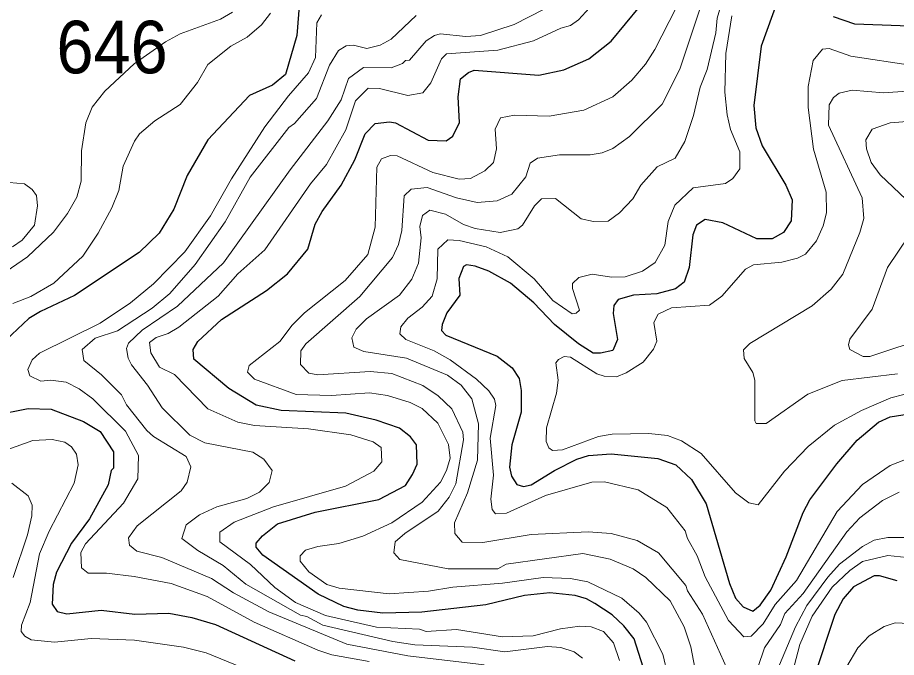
# Model space of a CAD drawing. Extents: x 673.3 to 698.5, y 6984.3 to 7012.3.
# Drawn here: x 685.408 to 686.747, y 7007.385 to 7008.359 of the extents above; entities that cross this region are included whole.
import ezdxf

# ---------------------------------------------------------------- set-up
doc = ezdxf.new("R2010")
doc.units = 0
doc.header["$LTSCALE"] = 0.032
doc.layers.add('1', color=7, linetype='Continuous', lineweight=25)
doc.layers.add('2', color=7, linetype='Continuous', lineweight=13)
doc.layers.add('21', color=7, linetype='Continuous')

msp = doc.modelspace()

# ---------------------------------------------------------------- linework, layer by layer
at = {"layer": '1'}
for points in [[(685.8371, 7008.3832), (685.8331, 7008.3321), (685.816, 7008.2726), (685.7959, 7008.2562), (685.7612, 7008.2404), (685.6974, 7008.1732), (685.6663, 7008.1187), (685.6456, 7008.0677), (685.6236, 7008.031), (685.5931, 7008.0014), (685.4945, 7007.9362), (685.4424, 7007.9118), (685.425, 7007.901), (685.3725, 7007.8523)], [(686.5663, 7008.3875), (686.5408, 7008.3158), (686.5294, 7008.2253), (686.5327, 7008.1914), (686.5424, 7008.1637), (686.5781, 7008.1041), (686.588, 7008.0815), (686.5862, 7008.0495), (686.5749, 7008.0322), (686.5575, 7008.0224), (686.5342, 7008.0224), (686.4821, 7008.0465), (686.4555, 7008.0517), (686.4422, 7008.0433), (686.4365, 7008.0286), (686.4309, 7007.9787), (686.4235, 7007.9566), (686.4099, 7007.946), (686.3816, 7007.9385), (686.3461, 7007.9368), (686.3225, 7007.9302), (686.3161, 7007.9207), (686.3153, 7007.9088), (686.3216, 7007.8693), (686.3144, 7007.8523), (686.2959, 7007.8482), (686.2845, 7007.8484), (686.2624, 7007.8624), (686.2258, 7007.8918), (686.1944, 7007.9249), (686.1586, 7007.955), (686.1255, 7007.9731), (686.1048, 7007.9809), (686.0915, 7007.9825), (686.0872, 7007.9802), (686.0799, 7007.9621), (686.0813, 7007.9368), (686.0618, 7007.9097), (686.0545, 7007.8918), (686.0538, 7007.8826), (686.0601, 7007.8755), (686.1383, 7007.8436), (686.1612, 7007.8261), (686.1718, 7007.8098), (686.1751, 7007.7914), (686.1751, 7007.7585), (686.1606, 7007.7088), (686.1572, 7007.6745), (686.1602, 7007.6611), (686.1684, 7007.6485), (686.1787, 7007.6455), (686.1903, 7007.648), (686.2259, 7007.6699), (686.2596, 7007.6867), (686.2777, 7007.6925), (686.3122, 7007.695), (686.3832, 7007.6877), (686.4107, 7007.6781), (686.4347, 7007.656), (686.4567, 7007.6187), (686.4923, 7007.4976), (686.5016, 7007.4753), (686.5133, 7007.4619), (686.5277, 7007.4557), (686.5393, 7007.4648), (686.5553, 7007.4874), (686.5789, 7007.5383), (686.6045, 7007.6058), (686.6148, 7007.6249), (686.6557, 7007.6798), (686.6871, 7007.7159), (686.7192, 7007.743), (686.7373, 7007.7513), (686.7725, 7007.7568)], [(686.3607, 7007.37), (686.3469, 7007.4132), (686.3312, 7007.433), (686.3135, 7007.4498), (686.2874, 7007.4673), (686.2745, 7007.4745), (686.2574, 7007.4793), (686.2187, 7007.4832), (686.18, 7007.4791), (686.121, 7007.4653), (686.0236, 7007.4539), (685.9643, 7007.4524), (685.9262, 7007.4572), (685.905, 7007.4626), (685.8659, 7007.4815), (685.7816, 7007.5405), (685.7714, 7007.5531), (685.7712, 7007.5588), (685.7808, 7007.5701), (685.8038, 7007.5883), (685.861, 7007.6063), (685.9581, 7007.6257), (685.9988, 7007.6466), (686.0095, 7007.6635), (686.0163, 7007.6791), (686.0153, 7007.7088), (686.0066, 7007.7208), (685.9894, 7007.734), (685.9539, 7007.7464), (685.908, 7007.7568), (685.8095, 7007.761), (685.7711, 7007.7692), (685.7294, 7007.7946), (685.6763, 7007.839), (685.6752, 7007.8539), (685.6821, 7007.8658), (685.7182, 7007.8994), (685.7869, 7007.9436), (685.819, 7007.9692), (685.85, 7008.0066), (685.8613, 7008.0445), (685.8717, 7008.064), (685.9008, 7008.1041), (685.9217, 7008.1426), (685.9374, 7008.182), (685.9525, 7008.1979), (685.9744, 7008.2007), (685.9837, 7008.1991), (686.0331, 7008.1724), (686.0605, 7008.1716), (686.0707, 7008.1786), (686.0811, 7008.1992), (686.0791, 7008.2383), (686.0824, 7008.2658), (686.0945, 7008.2756), (686.1035, 7008.2789), (686.2019, 7008.2716), (686.2399, 7008.2796), (686.278, 7008.2962), (686.3121, 7008.3231), (686.356, 7008.3761)], [(687.0955, 7008.3694), (687.0679, 7008.3515), (687.0331, 7008.3358), (686.9989, 7008.3277), (686.9634, 7008.3253), (686.9308, 7008.3277), (686.8078, 7008.3448), (686.6835, 7008.3489), (686.651, 7008.3602)], [(685.3718, 7007.7537), (685.4239, 7007.7642), (685.4591, 7007.7632), (685.5083, 7007.7441), (685.5334, 7007.7288), (685.5537, 7007.6979), (685.5537, 7007.6734), (685.5505, 7007.6697), (685.5457, 7007.648), (685.5172, 7007.5959), (685.4901, 7007.559), (685.4669, 7007.515), (685.4617, 7007.496), (685.4605, 7007.4662), (685.468, 7007.455), (685.4828, 7007.4515), (685.5353, 7007.4572), (685.5864, 7007.4507), (685.6379, 7007.4523), (685.6731, 7007.4459), (685.7095, 7007.4351), (685.8301, 7007.3797)], [(686.7479, 7007.5019), (686.7207, 7007.5093), (686.7127, 7007.5091), (686.6811, 7007.4924), (686.6657, 7007.4743), (686.653, 7007.4504), (686.6204, 7007.3526)]]:
    msp.add_lwpolyline(points, dxfattribs=at)
at = {"layer": '2'}
for points in [[(686.4478, 7008.2533), (686.4581, 7008.2803), (686.4714, 7008.3361), (686.4736, 7008.3585), (686.4984, 7008.4429)], [(686.0131, 7007.4043), (685.9793, 7007.4092), (685.8728, 7007.4342), (685.8485, 7007.4473), (685.8387, 7007.4495), (685.7554, 7007.4967), (685.7208, 7007.5252), (685.6823, 7007.5481), (685.6582, 7007.5662), (685.6648, 7007.5868), (685.6848, 7007.6021), (685.7115, 7007.6142), (685.7572, 7007.6268), (685.7763, 7007.6365), (685.791, 7007.6516), (685.7954, 7007.6699), (685.7831, 7007.6869), (685.7662, 7007.6974), (685.693, 7007.7116), (685.6703, 7007.7235), (685.6281, 7007.7648), (685.6054, 7007.7998), (685.5812, 7007.8305), (685.5761, 7007.8409), (685.5736, 7007.8552), (685.5766, 7007.8634), (685.5973, 7007.8835), (685.6515, 7007.9197), (685.7214, 7007.9857), (685.8228, 7008.1276), (685.8804, 7008.2018), (685.9006, 7008.2341), (685.9118, 7008.2662), (685.9347, 7008.283), (685.9769, 7008.2828), (685.9942, 7008.2891), (685.9989, 7008.294), (686.0047, 7008.2945), (686.0304, 7008.3239), (686.0429, 7008.332), (686.0517, 7008.3342), (686.0909, 7008.3303), (686.1129, 7008.3318), (686.1644, 7008.3484), (686.2331, 7008.3836)], [(686.2846, 7008.3802), (686.2625, 7008.3558), (686.25, 7008.3472), (686.2354, 7008.3432), (686.194, 7008.324), (686.1393, 7008.3095), (686.0611, 7008.3039), (686.0536, 7008.2962), (686.0375, 7008.2596), (686.0252, 7008.2447), (686.0021, 7008.2407), (685.9591, 7008.2512), (685.9419, 7008.2518), (685.9226, 7008.2325), (685.9078, 7008.1883), (685.8782, 7008.1353), (685.854, 7008.106), (685.7845, 7008.0056)], [(686.4503, 7008.3811), (686.4167, 7008.2807), (686.3898, 7008.2274), (686.3398, 7008.1781), (686.3147, 7008.1597), (686.2986, 7008.1534), (686.28, 7008.1503), (686.2334, 7008.1502), (686.2, 7008.1453), (686.1887, 7008.1374), (686.1823, 7008.1166), (686.1608, 7008.0905), (686.1385, 7008.0804), (686.1077, 7008.0778), (686.0764, 7008.0848), (686.0317, 7008.1005), (686.0072, 7008.0979), (685.9967, 7008.0877), (685.9934, 7008.0351), (685.9883, 7008.0136), (685.979, 7007.9937), (685.9293, 7007.9347), (685.8468, 7007.8625), (685.8395, 7007.8518), (685.8387, 7007.8309), (685.8514, 7007.818), (685.8652, 7007.8154), (685.9449, 7007.8204), (685.9777, 7007.8172), (686.0252, 7007.7992), (686.0483, 7007.7835), (686.0692, 7007.7633), (686.086, 7007.7282), (686.0871, 7007.7161), (686.0756, 7007.6492), (686.0655, 7007.6292), (686.0486, 7007.6077), (685.9978, 7007.5738), (685.9831, 7007.5608), (685.9811, 7007.5445), (685.99, 7007.534), (686.0639, 7007.5197), (686.1395, 7007.5199), (686.1521, 7007.5273), (686.2691, 7007.5433), (686.3107, 7007.5349), (686.3455, 7007.5202), (686.3651, 7007.5065), (686.4021, 7007.4712), (686.4233, 7007.4314), (686.4334, 7007.4011), (686.4422, 7007.3562)], [(686.6912, 7008.0318), (686.697, 7008.0534), (686.6946, 7008.0847), (686.6433, 7008.1954), (686.6442, 7008.2264), (686.6508, 7008.2373), (686.6594, 7008.2441), (686.6794, 7008.2487), (686.7268, 7008.2447), (686.7993, 7008.2496), (686.9061, 7008.2674), (687.0123, 7008.2764), (687.0534, 7008.283), (687.098, 7008.3005), (687.1312, 7008.32), (687.1681, 7008.3509), (687.2021, 7008.3856)], [(685.7351, 7008.3675), (685.7168, 7008.3568), (685.6555, 7008.3342), (685.6333, 7008.3223), (685.5855, 7008.289), (685.5406, 7008.2473), (685.5213, 7008.223), (685.5115, 7008.1988), (685.5049, 7008.1565), (685.5048, 7008.1103), (685.4981, 7008.0857), (685.484, 7008.0609), (685.4622, 7008.0327), (685.4226, 7007.9947), (685.3413, 7007.9391), (685.2885, 7007.9095), (685.2692, 7007.8913), (685.25, 7007.8647), (685.2459, 7007.8423), (685.247, 7007.8208), (685.262, 7007.7637), (685.2622, 7007.7505)], [(686.3434, 7008.264), (686.3642, 7008.2881), (686.3786, 7008.3106), (686.4111, 7008.3739)], [(685.7928, 7008.3659), (685.7792, 7008.3482), (685.7576, 7008.3295), (685.7326, 7008.3159), (685.6977, 7008.2876), (685.6817, 7008.2604), (685.6555, 7008.227), (685.6166, 7008.202), (685.5936, 7008.182), (685.5856, 7008.1709), (685.5688, 7008.1331), (685.5619, 7008.0959), (685.5511, 7008.0694), (685.5304, 7008.0311), (685.507, 7007.9961), (685.463, 7007.9546), (685.4281, 7007.9346), (685.4004, 7007.9241)], [(685.9432, 7007.379), (685.8866, 7007.3892), (685.8653, 7007.3961), (685.7683, 7007.4385), (685.6967, 7007.4777), (685.6415, 7007.4977), (685.5852, 7007.5085), (685.5431, 7007.5133), (685.515, 7007.5134), (685.505, 7007.5214), (685.5041, 7007.5448), (685.5113, 7007.558), (685.5691, 7007.62), (685.5911, 7007.6571), (685.5919, 7007.6925), (685.5722, 7007.7295), (685.5225, 7007.779), (685.5017, 7007.7939), (685.4815, 7007.804), (685.4584, 7007.8073), (685.4433, 7007.8058), (685.4264, 7007.8137), (685.4235, 7007.8233), (685.43, 7007.8383), (685.4411, 7007.8482), (685.5333, 7007.8937), (685.58, 7007.9249), (685.6146, 7007.9537), (685.6625, 7008.0025), (685.7015, 7008.0572), (685.7338, 7008.1139), (685.7844, 7008.1928), (685.8204, 7008.2401), (685.8511, 7008.2751), (685.8616, 7008.2982), (685.8635, 7008.3512), (685.8706, 7008.3634)], [(686.0149, 7008.3624), (685.9768, 7008.3264), (685.9599, 7008.317), (685.9399, 7008.3123), (685.9194, 7008.3171), (685.9082, 7008.3163), (685.8968, 7008.3089), (685.883, 7008.2868), (685.8633, 7008.236), (685.8295, 7008.198), (685.8212, 7008.192), (685.7622, 7008.116), (685.7239, 7008.0484), (685.6781, 7007.9831), (685.6397, 7007.939), (685.6126, 7007.9167), (685.5599, 7007.8825), (685.5259, 7007.8711), (685.5059, 7007.8541), (685.5084, 7007.8371), (685.5355, 7007.8151), (685.5659, 7007.7846), (685.5736, 7007.7694), (685.6044, 7007.7306), (685.6148, 7007.7213), (685.6644, 7007.6909), (685.6718, 7007.6751), (685.6663, 7007.6517), (685.6567, 7007.6385), (685.5899, 7007.5853), (685.5769, 7007.5672)], [(686.496, 7008.3616), (686.487, 7008.3044), (686.4853, 7008.2457), (686.4887, 7008.2111), (686.4939, 7008.1889), (686.508, 7008.1549), (686.5082, 7008.1289), (686.4975, 7008.1143), (686.4865, 7008.1064), (686.437, 7008.1002), (686.4089, 7008.0736), (686.3991, 7008.0487), (686.3937, 7008.0129), (686.3791, 7007.9863), (686.3599, 7007.973), (686.3334, 7007.9646), (686.3126, 7007.9638), (686.2833, 7007.9687), (686.263, 7007.9634), (686.2534, 7007.9545), (686.2533, 7007.9465), (686.2637, 7007.9136), (686.2587, 7007.9091), (686.2527, 7007.9083), (686.2232, 7007.9285), (686.1946, 7007.9612), (686.1545, 7007.9948), (686.1215, 7008.0103), (686.0806, 7008.0199), (686.0631, 7008.0207), (686.0481, 7008.0065), (686.0472, 7007.9615), (686.0393, 7007.935), (686.0239, 7007.9184), (686.0022, 7007.9016), (685.9916, 7007.8884), (685.9903, 7007.8777), (685.9991, 7007.8693), (686.0423, 7007.8518), (686.067, 7007.8381), (686.1068, 7007.8087), (686.1255, 7007.7908), (686.1342, 7007.7782), (686.1366, 7007.7686), (686.1279, 7007.7188), (686.1328, 7007.6627), (686.1287, 7007.6259), (686.1308, 7007.6102), (686.136, 7007.6039), (686.1528, 7007.6046), (686.212, 7007.6315), (686.2827, 7007.6518), (686.3021, 7007.6526), (686.3534, 7007.6401), (686.3969, 7007.6131), (686.4247, 7007.5776), (686.4283, 7007.5661), (686.4433, 7007.5397), (686.4551, 7007.508), (686.491, 7007.4412), (686.5144, 7007.4165), (686.5256, 7007.4173), (686.5436, 7007.4363), (686.5618, 7007.4659), (686.5946, 7007.5022), (686.6565, 7007.6073), (686.695, 7007.6481), (686.7373, 7007.6772), (686.7697, 7007.6897)], [(686.7579, 7007.7853), (686.7383, 7007.7803), (686.6933, 7007.7611), (686.6523, 7007.7389), (686.6124, 7007.7064), (686.5763, 7007.6687), (686.536, 7007.6172), (686.5217, 7007.6202), (686.5017, 7007.6356), (686.449, 7007.6956), (686.4191, 7007.7147), (686.3979, 7007.7227), (686.3696, 7007.7259), (686.3138, 7007.7252), (686.293, 7007.7215), (686.2379, 7007.7013), (686.2226, 7007.6999), (686.2173, 7007.7042), (686.2132, 7007.714), (686.2134, 7007.7348), (686.2288, 7007.7875), (686.2312, 7007.8074), (686.228, 7007.8337), (686.2316, 7007.8388), (686.2403, 7007.843), (686.2503, 7007.8422), (686.2901, 7007.8167), (686.3012, 7007.8132), (686.32, 7007.8123), (686.335, 7007.8181), (686.361, 7007.8346), (686.3768, 7007.8543), (686.3819, 7007.8664), (686.3771, 7007.8949), (686.3838, 7007.9076), (686.4038, 7007.9173), (686.4617, 7007.9214), (686.4809, 7007.9349), (686.517, 7007.9763), (686.5291, 7007.9825), (686.5723, 7007.987), (686.5962, 7007.9928), (686.6083, 7007.9988), (686.6248, 7008.0194), (686.6352, 7008.0423), (686.6401, 7008.0621), (686.6397, 7008.0936), (686.6206, 7008.1589), (686.6124, 7008.2224), (686.6124, 7008.2543), (686.6199, 7008.2939), (686.6342, 7008.3112), (686.6443, 7008.3122), (686.6773, 7008.3004), (686.7711, 7008.2862)], [(686.3982, 7007.3578), (686.391, 7007.3898), (686.3657, 7007.439), (686.3549, 7007.4524), (686.3281, 7007.4751), (686.2767, 7007.5001), (686.2499, 7007.5054), (686.2087, 7007.5068), (686.1465, 7007.4979), (686.0711, 7007.4922), (686.0337, 7007.4857), (685.9736, 7007.4817), (685.8979, 7007.4906), (685.8789, 7007.4962), (685.8515, 7007.5152), (685.838, 7007.5316), (685.838, 7007.5399), (685.8463, 7007.5482), (685.865, 7007.5539), (685.8972, 7007.5587), (685.9335, 7007.5699), (685.9778, 7007.5899), (686.0242, 7007.6214), (686.0522, 7007.6517), (686.0614, 7007.6696), (686.0667, 7007.6885), (686.064, 7007.7091), (686.0481, 7007.7419), (686.0239, 7007.7639), (686.006, 7007.773), (685.9715, 7007.7837), (685.9438, 7007.7878), (685.8862, 7007.7838), (685.8324, 7007.7855), (685.7687, 7007.8087), (685.7582, 7007.8191), (685.7603, 7007.8296), (685.8072, 7007.8661), (685.8261, 7007.8907), (685.8449, 7007.9096), (685.9069, 7007.9587), (685.9411, 7007.9985), (685.9527, 7008.04), (685.9552, 7008.1312), (685.9622, 7008.1442), (685.9758, 7008.1492), (685.9861, 7008.1485), (686.0406, 7008.1231), (686.0806, 7008.1132), (686.098, 7008.1144), (686.1197, 7008.1257), (686.1326, 7008.1387), (686.1376, 7008.1592), (686.1353, 7008.1892), (686.1436, 7008.2065), (686.1647, 7008.2105), (686.2174, 7008.2089), (686.2702, 7008.2181), (686.3146, 7008.2383), (686.3434, 7008.264)], [(686.4925, 7007.3597), (686.4511, 7007.4507), (686.4284, 7007.4866), (686.4259, 7007.4946), (686.3844, 7007.5443), (686.3518, 7007.563), (686.3119, 7007.5736), (686.2769, 7007.5761), (686.19, 7007.5721), (686.1167, 7007.5598), (686.0853, 7007.5607), (686.0739, 7007.5738), (686.0734, 7007.5898), (686.0934, 7007.6357), (686.1082, 7007.6855), (686.1098, 7007.7409), (686.0999, 7007.7789), (686.0837, 7007.7994), (686.0627, 7007.8146), (686.0005, 7007.8408), (685.935, 7007.8507), (685.9201, 7007.8574), (685.917, 7007.8714), (685.9236, 7007.8848), (685.9395, 7007.9007), (685.9894, 7007.9366), (686.0082, 7007.9608), (686.0187, 7007.9853), (686.0227, 7008.0237), (686.0204, 7008.0409), (686.0248, 7008.0578), (686.0357, 7008.0661), (686.0597, 7008.0597), (686.0871, 7008.0444), (686.1051, 7008.0383), (686.143, 7008.0322), (686.1699, 7008.0378), (686.1771, 7008.0433), (686.1955, 7008.0727), (686.2059, 7008.0832), (686.2273, 7008.0835), (686.2662, 7008.0528), (686.2851, 7008.0485), (686.3075, 7008.049), (686.3246, 7008.0619), (686.3452, 7008.0833), (686.3575, 7008.1039), (686.3822, 7008.1321), (686.4095, 7008.1453), (686.4242, 7008.1706), (686.4374, 7008.21), (686.4478, 7008.2533)], [(686.7616, 7008.0824), (686.7218, 7008.1199), (686.7081, 7008.1386), (686.7011, 7008.1595), (686.7003, 7008.173), (686.7098, 7008.1894), (686.7371, 7008.199), (686.8214, 7008.2055)], [(685.4001, 7008.0103), (685.4147, 7008.0203), (685.4333, 7008.0433), (685.438, 7008.0728), (685.4365, 7008.0885), (685.4301, 7008.0972), (685.4181, 7008.1062), (685.3948, 7008.108)], [(686.7482, 7007.8168), (686.6641, 7007.8066), (686.6117, 7007.7861), (686.548, 7007.741), (686.533, 7007.7414), (686.531, 7007.7453), (686.5309, 7007.807), (686.5277, 7007.8188), (686.5146, 7007.8401), (686.5139, 7007.8534), (686.5234, 7007.8632), (686.6184, 7007.9204), (686.6472, 7007.9456), (686.6653, 7007.9687), (686.6912, 7008.0318)], [(686.7967, 7007.8732), (686.7063, 7007.8432), (686.6959, 7007.8434), (686.6759, 7007.854), (686.6735, 7007.8609), (686.6758, 7007.8696), (686.7095, 7007.9152), (686.7331, 7007.9787), (686.7654, 7008.027)], [(685.7845, 7008.0056), (685.7432, 7007.9692), (685.7134, 7007.9353), (685.6533, 7007.8881), (685.637, 7007.8784), (685.6187, 7007.8719), (685.6085, 7007.8643), (685.6109, 7007.8487), (685.6241, 7007.827), (685.6469, 7007.8159), (685.6977, 7007.7636), (685.7434, 7007.7431), (685.7689, 7007.7382), (685.8512, 7007.7332), (685.9152, 7007.7241), (685.9497, 7007.7131), (685.9617, 7007.7049), (685.9625, 7007.6828), (685.9507, 7007.6687), (685.9074, 7007.6456), (685.7975, 7007.6144), (685.7375, 7007.591), (685.7161, 7007.5756), (685.716, 7007.5613), (685.7628, 7007.5266), (685.7997, 7007.4917), (685.8311, 7007.4688), (685.8766, 7007.4488), (685.9546, 7007.4312), (686.02, 7007.4279), (686.0301, 7007.4247), (686.0764, 7007.4278), (686.1464, 7007.4165), (686.193, 7007.4181), (686.2347, 7007.4285), (686.2643, 7007.4327), (686.2816, 7007.4318), (686.3004, 7007.4246), (686.3155, 7007.4073), (686.325, 7007.3803)], [(685.3596, 7007.6898), (685.4307, 7007.7153), (685.4603, 7007.7169), (685.4797, 7007.7128), (685.4898, 7007.7059), (685.4977, 7007.6943), (685.4999, 7007.6785), (685.494, 7007.6504), (685.4558, 7007.5774), (685.4412, 7007.5429), (685.4267, 7007.4689), (685.4136, 7007.4341), (685.413, 7007.4247), (685.4186, 7007.4173), (685.4282, 7007.412), (685.4638, 7007.4084), (685.5197, 7007.414), (685.5859, 7007.4115), (685.6607, 7007.4009), (685.6949, 7007.3919), (685.7621, 7007.3649)], [(685.3987, 7007.6506), (685.4237, 7007.631), (685.4299, 7007.617), (685.4292, 7007.6008), (685.4226, 7007.5715), (685.4008, 7007.5066)], [(686.751, 7007.6369), (686.7257, 7007.6241), (686.6912, 7007.5978), (686.6713, 7007.5765), (686.6044, 7007.4826), (686.5767, 7007.4517), (686.5703, 7007.435), (686.5455, 7007.3996), (686.5252, 7007.34)], [(685.5769, 7007.5672), (685.5782, 7007.5558), (685.5892, 7007.5466), (685.6273, 7007.5371), (685.703, 7007.5051), (685.7369, 7007.4832), (685.7907, 7007.4547), (685.9093, 7007.4051), (686.0021, 7007.3875), (686.1187, 7007.374)], [(686.5522, 7007.335), (686.5931, 7007.4317), (686.6101, 7007.464), (686.6423, 7007.5075), (686.6602, 7007.527), (686.6949, 7007.5537), (686.7128, 7007.5634), (686.7334, 7007.5679), (686.7686, 7007.5679)], [(686.7914, 7007.5341), (686.7338, 7007.5401), (686.6948, 7007.5312), (686.6759, 7007.5176), (686.6488, 7007.492), (686.6182, 7007.4477), (686.5993, 7007.4047), (686.5909, 7007.372)], [(686.6712, 7007.3711), (686.6878, 7007.3996), (686.7052, 7007.4181), (686.7279, 7007.4323), (686.7448, 7007.4376), (686.766, 7007.4368)], [(686.2684, 7007.3841), (686.2555, 7007.3937), (686.2352, 7007.4003), (686.2152, 7007.4017), (686.1499, 7007.3937), (686.1008, 7007.4009), (686.0131, 7007.4043)]]:
    msp.add_lwpolyline(points, dxfattribs=at)

# ---------------------------------------------------------------- texts
at = {"layer": '21', "width": 0.95}
msp.add_text('646', height=0.08, dxfattribs=at).set_placement((685.4669, 7008.2743))

doc.saveas('drawing.dxf')
